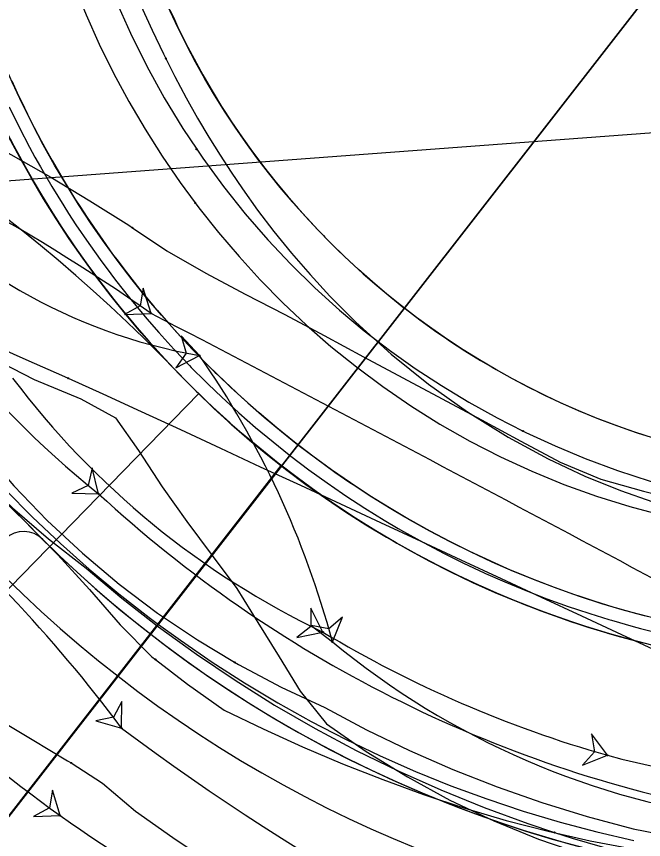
# Model space of a CAD drawing. Extents: x -70 to 701944, y -4 to 666871.
# Drawn here: x 664314.2 to 664361.3, y 656649.4 to 656711.2 of the extents above; entities that cross this region are included whole.
import ezdxf

# ---------------------------------------------------------------- set-up
doc = ezdxf.new("R2010")
doc.units = 0
for name, color, linetype in [('R_Detour', 7, 'Continuous'), ('R_Draft', 7, 'Continuous'), ('R_Horz Alg', 7, 'Continuous'), ('R_No Plot', 7, 'Continuous'), ('R_Proposed Road', 7, 'Continuous'), ('R_Striping', 7, 'Continuous'), ('T_Vehicle Path Lt Major', 7, 'Continuous'), ('T_Vehicle Path Lt Minor', 7, 'Continuous'), ('T_Vehicle Path Rt', 7, 'Continuous')]:
    doc.layers.add(name, color=color, linetype=linetype)

msp = doc.modelspace()

# ---------------------------------------------------------------- linework, layer by layer
at = {"layer": 'R_Detour'}
msp.add_line((664253.21, 656573.437), (664334.076, 656677.48), dxfattribs=at)
at = {"layer": 'R_Draft'}
for p, q in [((664069.326, 656680.658), (664381.92, 656703.953)), ((664327.896, 656682.867), (664302.771, 656657.085))]:
    msp.add_line(p, q, dxfattribs=at)
msp.add_arc((664379.542, 656735.865), 110, 223.65222, 298.26588, dxfattribs=at)
at = {"layer": 'R_Horz Alg'}
msp.add_arc((664379.542, 656735.865), 74, 168.1972, 348.1972, dxfattribs=at)
at = {"layer": 'R_No Plot'}
for points in [[(664279.093, 656646.672), (664306.742, 656730.44), (664379.542, 656735.865), (664297.562, 656630.5)], [(664297.562, 656630.5), (664379.542, 656735.865), (664381.447, 656602.378), (664355.544, 656604.545), (664325.767, 656613.683)]]:
    msp.add_lwpolyline(points, close=True, dxfattribs=at)
at = {"layer": 'R_Proposed Road'}
for points in [[(664325.725, 656711.682), (664326.066, 656710.938), (664326.303, 656710.436), (664326.909, 656709.205), (664327.543, 656707.987), (664327.871, 656707.384), (664328.206, 656706.785), (664328.897, 656705.598), (664329.615, 656704.428), (664329.912, 656703.961), (664330.36, 656703.274), (664331.131, 656702.139), (664331.929, 656701.022), (664332.179, 656700.683), (664332.753, 656699.923), (664333.602, 656698.844), (664334.476, 656697.785), (664334.663, 656697.565), (664335.374, 656696.747), (664336.296, 656695.73), (664336.847, 656695.145), (664336.853, 656695.139), (664337.242, 656694.734), (664337.351, 656694.623), (664338.21, 656693.761), (664338.365, 656693.61), (664338.366, 656693.609), (664339.201, 656692.811), (664340.214, 656691.884), (664340.232, 656691.868), (664341.248, 656690.981), (664342.303, 656690.102), (664343.292, 656689.314), (664343.378, 656689.248), (664344.472, 656688.419), (664345.586, 656687.616), (664346.517, 656686.973), (664346.718, 656686.839), (664347.867, 656686.088), (664349.034, 656685.364), (664349.894, 656684.855), (664350.218, 656684.668), (664351.417, 656684), (664352.631, 656683.359), (664353.405, 656682.97), (664353.86, 656682.747), (664355.103, 656682.164), (664355.192, 656682.124), (664356.359, 656681.61), (664357.036, 656681.326), (664357.628, 656681.085), (664358.909, 656680.59), (664360.201, 656680.125), (664360.77, 656679.931), (664361.503, 656679.69)], [(664313.868, 656706.354), (664314.283, 656705.446), (664314.572, 656704.834), (664315.312, 656703.33), (664316.086, 656701.844), (664316.486, 656701.109), (664316.895, 656700.377), (664317.738, 656698.929), (664318.614, 656697.501), (664318.976, 656696.931), (664319.523, 656696.094), (664320.465, 656694.708), (664321.438, 656693.344), (664321.743, 656692.931), (664322.444, 656692.004), (664323.48, 656690.687), (664324.546, 656689.395), (664324.774, 656689.126), (664325.642, 656688.128), (664326.768, 656686.886), (664327.44, 656686.172), (664327.447, 656686.165), (664327.922, 656685.672), (664328.055, 656685.535), (664329.104, 656684.484), (664329.292, 656684.3), (664329.294, 656684.298), (664330.313, 656683.324), (664331.549, 656682.193), (664331.57, 656682.174), (664332.811, 656681.091), (664334.098, 656680.018), (664335.305, 656679.058), (664335.41, 656678.976), (664336.745, 656677.964), (664338.104, 656676.984), (664339.241, 656676.2), (664339.485, 656676.036), (664340.888, 656675.12), (664342.312, 656674.237), (664343.361, 656673.616), (664343.756, 656673.388), (664345.22, 656672.572), (664346.702, 656671.79), (664347.647, 656671.315), (664348.202, 656671.044), (664349.719, 656670.332), (664349.827, 656670.282), (664351.252, 656669.656), (664352.078, 656669.309), (664352.8, 656669.015), (664354.363, 656668.411), (664355.939, 656667.844), (664356.634, 656667.606), (664357.528, 656667.313), (664358.952, 656666.872), (664359.129, 656666.819), (664360.741, 656666.363), (664361.295, 656666.216)], [(664313.868, 656706.354), (664314.283, 656705.446), (664314.572, 656704.834), (664315.312, 656703.33), (664316.086, 656701.844), (664316.486, 656701.109), (664316.895, 656700.377), (664317.738, 656698.929), (664318.614, 656697.501), (664318.976, 656696.931), (664319.523, 656696.094), (664320.465, 656694.708), (664321.438, 656693.344), (664321.743, 656692.931), (664322.444, 656692.004), (664323.48, 656690.687), (664324.546, 656689.395), (664324.774, 656689.126), (664325.642, 656688.128), (664326.768, 656686.886), (664327.44, 656686.172), (664327.447, 656686.165), (664327.922, 656685.672), (664328.055, 656685.535), (664329.104, 656684.484), (664329.292, 656684.3), (664329.294, 656684.298), (664330.313, 656683.324), (664331.549, 656682.193), (664331.57, 656682.174), (664332.811, 656681.091), (664334.098, 656680.018), (664335.305, 656679.058), (664335.41, 656678.976), (664336.745, 656677.964), (664338.104, 656676.984), (664339.241, 656676.2), (664339.485, 656676.036), (664340.888, 656675.12), (664342.312, 656674.237), (664343.361, 656673.616), (664343.756, 656673.388), (664345.22, 656672.572), (664346.702, 656671.79), (664347.647, 656671.315), (664348.202, 656671.044), (664349.719, 656670.332), (664349.827, 656670.282), (664351.252, 656669.656), (664352.078, 656669.309), (664352.8, 656669.015), (664354.363, 656668.411), (664355.939, 656667.844), (664356.634, 656667.606), (664357.528, 656667.313), (664358.952, 656666.872), (664359.129, 656666.819), (664360.741, 656666.363), (664361.295, 656666.216)], [(664313.67, 656704.403), (664314.42, 656702.878), (664315.205, 656701.372), (664315.61, 656700.626), (664316.025, 656699.884), (664316.879, 656698.416), (664317.768, 656696.968), (664318.135, 656696.39), (664318.689, 656695.541), (664319.644, 656694.136), (664320.631, 656692.754), (664320.941, 656692.334), (664321.651, 656691.395), (664322.701, 656690.06), (664323.782, 656688.749), (664324.013, 656688.477), (664324.894, 656687.465), (664326.035, 656686.206), (664326.716, 656685.482), (664326.723, 656685.475), (664327.205, 656684.974), (664327.339, 656684.836), (664328.403, 656683.77), (664328.594, 656683.584), (664328.596, 656683.582), (664329.629, 656682.595), (664330.882, 656681.448), (664330.904, 656681.428), (664332.161, 656680.33), (664333.467, 656679.243), (664334.69, 656678.269), (664334.797, 656678.186), (664336.151, 656677.16), (664337.529, 656676.167), (664338.681, 656675.372), (664338.929, 656675.205), (664340.352, 656674.277), (664341.795, 656673.381), (664342.859, 656672.751), (664343.259, 656672.52), (664344.743, 656671.693), (664346.246, 656670.9), (664347.204, 656670.418), (664347.767, 656670.143), (664349.304, 656669.422), (664349.415, 656669.372), (664350.859, 656668.736), (664351.696, 656668.384), (664352.428, 656668.087), (664354.013, 656667.474), (664355.611, 656666.899), (664356.316, 656666.658), (664357.222, 656666.361), (664358.667, 656665.913), (664358.846, 656665.86), (664360.48, 656665.397), (664361.041, 656665.248), (664362.125, 656664.973)], [(664313.527, 656702.426), (664314.323, 656700.899), (664314.734, 656700.144), (664315.155, 656699.391), (664316.021, 656697.903), (664316.921, 656696.435), (664317.294, 656695.849), (664317.856, 656694.989), (664318.824, 656693.564), (664319.824, 656692.163), (664320.138, 656691.738), (664320.857, 656690.785), (664321.922, 656689.432), (664323.018, 656688.104), (664323.253, 656687.828), (664324.145, 656686.802), (664325.302, 656685.526), (664325.992, 656684.792), (664325.999, 656684.784), (664326.488, 656684.277), (664326.624, 656684.137), (664327.702, 656683.057), (664327.896, 656682.867), (664327.898, 656682.865), (664328.945, 656681.865), (664330.216, 656680.702), (664330.238, 656680.683), (664331.512, 656679.569), (664332.835, 656678.467), (664334.076, 656677.48), (664334.184, 656677.396), (664335.556, 656676.356), (664336.953, 656675.349), (664338.121, 656674.543), (664338.373, 656674.374), (664339.815, 656673.433), (664341.278, 656672.525), (664342.356, 656671.887), (664342.762, 656671.652), (664344.267, 656670.814), (664345.79, 656670.011), (664346.761, 656669.522), (664347.331, 656669.243), (664348.89, 656668.512), (664349.002, 656668.461), (664350.466, 656667.817), (664351.315, 656667.46), (664352.057, 656667.158), (664353.663, 656666.537), (664355.283, 656665.954), (664355.997, 656665.71), (664356.917, 656665.409), (664358.381, 656664.955), (664358.562, 656664.901), (664360.219, 656664.432), (664360.788, 656664.281), (664361.887, 656664.002)]]:
    msp.add_lwpolyline(points, dxfattribs=at)
for radius in [74, 72, 59]:
    msp.add_circle((664379.542, 656735.865), radius, dxfattribs=at)
for centre, radius, start, end in [((664239.767, 656601.332), 120, 43.90517, 96.392), ((664379.542, 656735.865), 111.5, 225.74023, 298.26588)]:
    msp.add_arc(centre, radius, start, end, dxfattribs=at)
at = {"layer": 'R_Striping'}
for centre, radius, start, end in [((664379.542, 656735.865), 90, 2.50537, 328.76296), ((664314.775, 656670.526), 2, 44.01638, 223.99605), ((664379.542, 656735.865), 90, 225.22463, 297.18743), ((664379.542, 656735.865), 94, 225.22537, 297.18669)]:
    msp.add_arc(centre, radius, start, end, dxfattribs=at)
at = {"layer": 'T_Vehicle Path Lt Major'}
for points in [[(664317.11, 656730.172), (664317.244, 656729.001), (664317.667, 656726.102), (664318.22, 656723.251), (664318.9, 656720.456), (664319.701, 656717.72), (664320.616, 656715.049), (664321.64, 656712.445), (664322.767, 656709.913), (664323.992, 656707.455), (664325.308, 656705.073), (664326.711, 656702.77), (664327.743, 656701.206)], [(664327.743, 656701.206), (664328.197, 656700.547), (664329.762, 656698.407), (664331.388, 656696.368), (664333.077, 656694.42), (664334.811, 656692.578), (664336.611, 656690.813), (664338.456, 656689.144), (664340.311, 656687.594), (664342.205, 656686.132), (664344.135, 656684.757), (664346.095, 656683.469), (664348.166, 656682.216), (664350.272, 656681.049), (664352.222, 656680.058)], [(664300.817, 656698.358), (664301.197, 656697.353), (664302.567, 656694.045), (664304.092, 656690.806), (664305.768, 656687.642), (664307.592, 656684.561), (664309.559, 656681.57), (664311.677, 656678.68), (664314.036, 656675.953), (664316.535, 656673.355), (664319.169, 656670.892), (664321.929, 656668.571), (664324.807, 656666.399), (664327.797, 656664.382), (664330.576, 656662.704)], [(664297.35, 656697.963), (664298.656, 656695.53), (664300.028, 656693.144), (664301.465, 656690.805), (664302.963, 656688.515), (664304.523, 656686.275), (664306.16, 656684.062), (664307.873, 656681.881), (664309.647, 656679.754), (664311.485, 656677.676), (664313.393, 656675.643), (664315.427, 656673.601), (664317.525, 656671.621), (664319.686, 656669.703), (664321.908, 656667.85), (664324.185, 656666.068), (664324.879, 656665.547)], [(664352.222, 656680.058), (664352.439, 656679.952), (664354.635, 656678.943), (664356.886, 656678.009), (664359.307, 656677.111), (664361.766, 656676.309), (664364.245, 656675.606), (664366.726, 656675.005), (664369.243, 656674.495), (664371.775, 656674.076), (664374.311, 656673.742), (664376.805, 656673.49), (664379.303, 656673.309), (664381.803, 656673.195), (664384.302, 656673.143), (664386.801, 656673.151), (664387.3, 656673.159)], [(664324.879, 656665.547), (664326.517, 656664.356), (664328.902, 656662.716), (664331.339, 656661.15), (664333.82, 656659.662), (664336.339, 656658.257), (664338.9, 656656.93), (664341.503, 656655.683), (664344.144, 656654.517), (664346.807, 656653.44), (664349.509, 656652.444), (664352.241, 656651.533), (664354.998, 656650.709), (664357.766, 656649.976), (664360.534, 656649.335)], [(664330.576, 656662.704), (664330.889, 656662.526), (664334.076, 656660.835), (664337.347, 656659.316), (664340.491, 656657.641), (664343.697, 656656.088), (664346.96, 656654.658), (664350.275, 656653.353), (664353.638, 656652.175), (664357.043, 656651.126), (664360.486, 656650.215), (664363.963, 656649.517), (664367.467, 656648.963), (664370.99, 656648.554), (664374.528, 656648.292), (664378.074, 656648.177), (664378.783, 656648.171)]]:
    msp.add_lwpolyline(points, dxfattribs=at)
for points in [[(664337.213, 656664.971), (664336.306, 656666.754), (664336.31, 656665.402), (664335.256, 656664.557)], [(664358.55, 656655.721), (664357.358, 656657.327), (664357.588, 656655.996), (664356.69, 656654.986)], [(664317.506, 656651.199), (664316.928, 656653.113), (664316.694, 656651.782), (664315.507, 656651.136)]]:
    msp.add_lwpolyline(points, close=True, dxfattribs=at)
for centre in [(664327.743, 656701.206), (664327.743, 656701.206), (664352.222, 656680.058), (664352.222, 656680.058), (664324.879, 656665.547), (664324.879, 656665.547), (664337.213, 656664.971), (664337.213, 656664.971), (664330.576, 656662.704), (664330.576, 656662.704), (664358.55, 656655.721), (664358.55, 656655.721), (664317.506, 656651.199), (664317.506, 656651.199)]:
    msp.add_circle(centre, 0.0417, dxfattribs=at)
for centre, radius, start, end in [((664379.542, 656735.865), 90, 2.50537, 328.76296), ((664364.469, 656721.982), 63.191, 216.89945, 244.44764), ((664386.927, 656747.772), 118.936, 220.17772, 234.28967), ((664382.9, 656741.13), 88.812, 239.04057, 254.08685), ((664379.083, 656733.913), 80.843, 255.28651, 280.65896), ((664383.534, 656744.224), 114.077, 234.6331, 249.64971)]:
    msp.add_arc(centre, radius, start, end, dxfattribs=at)
at = {"layer": 'T_Vehicle Path Lt Minor'}
for points in [[(664314.997, 656747.275), (664314.981, 656746.944), (664314.972, 656743.623), (664315.252, 656740.314), (664315.754, 656737.03), (664316.42, 656733.776), (664317.212, 656730.553), (664318.096, 656727.365), (664319.026, 656724.284), (664319.991, 656721.31), (664320.982, 656718.476), (664321.911, 656716.004), (664322.73, 656713.962), (664323.562, 656712.008), (664324.403, 656710.142), (664325.252, 656708.364), (664325.422, 656708.019)], [(664315.11, 656744.113), (664314.78, 656741.671), (664314.537, 656738.939), (664314.427, 656736.192), (664314.449, 656733.497), (664314.595, 656730.847), (664314.86, 656728.207), (664315.236, 656725.614), (664315.72, 656723.06), (664316.286, 656720.63), (664316.944, 656718.237), (664317.691, 656715.885), (664318.525, 656713.574), (664319.441, 656711.307), (664320.436, 656709.086), (664321.508, 656706.912), (664322.653, 656704.788), (664323.869, 656702.714), (664325.153, 656700.691), (664326.502, 656698.722), (664327.627, 656697.186)], [(664255.565, 656717.844), (664258.589, 656717.84), (664261.949, 656717.837), (664265.316, 656717.724), (664268.703, 656717.127), (664272.076, 656716.452), (664275.432, 656715.7), (664278.771, 656714.871), (664282.089, 656713.965), (664285.386, 656712.983), (664288.66, 656711.926), (664291.908, 656710.794), (664295.13, 656709.588), (664298.323, 656708.308), (664301.486, 656706.955), (664304.618, 656705.53), (664307.715, 656704.033), (664310.778, 656702.466), (664313.803, 656700.829), (664316.791, 656699.122), (664319.738, 656697.348), (664322.644, 656695.506), (664322.932, 656695.318)], [(664325.422, 656708.019), (664326.105, 656706.674), (664326.959, 656705.07), (664327.812, 656703.55), (664328.659, 656702.113), (664329.499, 656700.757), (664330.329, 656699.48), (664331.173, 656698.238), (664332.311, 656696.649), (664333.535, 656695.04), (664334.845, 656693.421), (664336.245, 656691.799), (664337.738, 656690.182), (664339.689, 656688.226), (664342.328, 656685.834), (664345.12, 656683.585), (664348.049, 656681.502), (664351.1, 656679.603), (664354.118, 656677.972), (664356.866, 656676.684), (664359.534, 656675.602), (664361.954, 656674.754)], [(664255.22, 656706.185), (664258.175, 656705.533), (664261.44, 656704.755), (664264.658, 656703.93), (664267.744, 656703.085), (664270.812, 656702.197), (664273.861, 656701.269), (664276.891, 656700.304), (664279.904, 656699.306), (664282.9, 656698.276), (664285.879, 656697.218), (664288.842, 656696.134), (664291.789, 656695.025), (664294.721, 656693.893), (664297.639, 656692.741), (664300.544, 656691.569), (664303.435, 656690.379), (664306.314, 656689.172), (664309.182, 656687.949), (664312.041, 656686.71), (664314.928, 656685.441), (664317.816, 656684.153), (664318.105, 656684.024)], [(664327.627, 656697.186), (664327.914, 656696.808), (664329.387, 656694.95), (664330.92, 656693.151), (664332.511, 656691.412), (664334.2, 656689.695), (664335.977, 656688.019), (664337.814, 656686.414), (664339.72, 656684.873), (664341.705, 656683.393), (664343.815, 656681.947), (664345.991, 656680.585), (664348.229, 656679.31), (664350.527, 656678.128), (664352.88, 656677.041), (664355.285, 656676.054), (664357.736, 656675.17), (664360.23, 656674.393), (664362.762, 656673.725), (664365.326, 656673.17), (664367.918, 656672.729), (664369.458, 656672.521)], [(664322.932, 656695.318), (664325.506, 656693.598), (664328.419, 656691.905), (664331.37, 656690.332), (664334.344, 656688.801), (664337.3, 656687.221), (664340.255, 656685.64), (664343.208, 656684.059), (664346.16, 656682.476), (664349.11, 656680.893), (664352.06, 656679.308), (664355.007, 656677.723), (664358.066, 656676.45), (664361.265, 656675.542), (664364.499, 656674.743), (664367.763, 656674.064), (664371.053, 656673.516), (664374.365, 656673.111), (664377.691, 656672.859), (664381.029, 656672.771), (664384.369, 656672.854), (664387.665, 656673.115), (664389.296, 656673.31)], [(664299.776, 656691.229), (664300.154, 656690.622), (664302.125, 656687.646), (664304.232, 656684.763), (664306.469, 656681.981), (664308.834, 656679.306), (664311.319, 656676.742), (664313.92, 656674.297), (664316.632, 656671.974), (664319.448, 656669.779), (664322.13, 656667.529), (664324.888, 656665.372), (664327.72, 656663.312), (664330.621, 656661.352), (664333.589, 656659.494), (664336.62, 656657.739), (664339.71, 656656.091), (664342.856, 656654.551), (664346.053, 656653.121), (664349.297, 656651.803), (664352.586, 656650.599), (664354.578, 656649.931)], [(664312.185, 656685.647), (664315.554, 656683.926), (664319.053, 656682.484), (664321.654, 656681.064), (664323.371, 656678.593), (664325.144, 656675.864), (664326.996, 656673.274), (664328.895, 656670.724), (664330.755, 656668.252), (664332.337, 656665.681), (664333.919, 656663.11), (664335.501, 656660.539), (664337.479, 656658.084), (664340.459, 656656.007), (664343.549, 656654.098), (664346.741, 656652.363), (664350.024, 656650.808), (664353.388, 656649.436), (664356.823, 656648.253)], [(664318.105, 656684.024), (664320.703, 656682.849), (664323.588, 656681.529), (664326.525, 656680.165), (664329.518, 656678.766), (664332.516, 656677.371), (664335.525, 656675.992), (664338.53, 656674.596), (664341.538, 656673.199), (664344.547, 656671.801), (664347.558, 656670.403), (664350.571, 656669.003), (664353.586, 656667.603), (664356.601, 656666.203), (664359.618, 656664.802), (664362.635, 656663.4), (664365.654, 656661.998), (664368.673, 656660.596), (664371.68, 656659.167), (664374.615, 656657.581), (664377.552, 656655.999), (664380.489, 656654.418), (664381.958, 656653.627)], [(664354.578, 656649.931), (664355.914, 656649.509), (664359.278, 656648.535), (664362.674, 656647.678), (664366.098, 656646.94), (664369.546, 656646.321), (664373.082, 656646.008), (664376.636, 656645.869), (664380.192, 656645.886), (664383.745, 656646.058), (664387.287, 656646.386), (664390.812, 656646.868), (664394.312, 656647.505), (664397.781, 656648.293), (664401.212, 656649.233), (664404.599, 656650.322), (664407.935, 656651.558), (664409.91, 656652.37)]]:
    msp.add_lwpolyline(points, dxfattribs=at)
for points in [[(664324.33, 656688.888), (664323.728, 656690.795), (664323.511, 656689.461), (664322.332, 656688.8)], [(664327.944, 656685.73), (664326.59, 656687.202), (664326.959, 656685.902), (664326.172, 656684.803)], [(664320.377, 656675.359), (664319.899, 656677.301), (664319.597, 656675.984), (664318.378, 656675.4)], [(664337.919, 656664.242), (664338.687, 656666.088), (664337.662, 656665.208), (664336.334, 656665.462)]]:
    msp.add_lwpolyline(points, close=True, dxfattribs=at)
for centre in [(664325.422, 656708.019), (664325.422, 656708.019), (664327.627, 656697.186), (664327.627, 656697.186), (664322.932, 656695.318), (664322.932, 656695.318), (664324.33, 656688.888), (664324.33, 656688.888), (664327.944, 656685.73), (664327.944, 656685.73), (664318.105, 656684.024), (664318.105, 656684.024), (664320.377, 656675.359), (664320.377, 656675.359), (664337.919, 656664.242), (664337.919, 656664.242), (664354.578, 656649.931), (664354.578, 656649.931)]:
    msp.add_circle(centre, 0.0417, dxfattribs=at)
for centre, radius, start, end in [((664365.46, 656731.727), 72.179, 177.79014, 231.34722), ((664334.986, 656726.121), 41, 180.74076, 260.10999), ((664240.972, 656569.864), 145.31, 54.99473, 82.22421), ((662628.708, 653436.347), 3667.99, 61.391339, 62.46597), ((664271.964, 656646.685), 68.252, 14.90626, 34.89504), ((664385.653, 656745.965), 96.156, 227.24604, 259.25732), ((664376.451, 656710.846), 60.47, 230.41649, 262.79756)]:
    msp.add_arc(centre, radius, start, end, dxfattribs=at)
at = {"layer": 'T_Vehicle Path Rt'}
for points in [[(664295.384, 656688.357), (664295.679, 656688.174), (664298.598, 656686.302), (664301.466, 656684.353), (664304.281, 656682.327), (664307.04, 656680.226), (664309.742, 656678.053), (664312.348, 656675.701), (664314.88, 656673.269), (664317.333, 656670.759), (664319.707, 656668.172), (664321.998, 656665.512), (664324.39, 656663.117), (664324.647, 656662.913)], [(664289.071, 656672.672), (664289.336, 656672.515), (664291.976, 656670.945), (664294.596, 656669.378), (664297.209, 656667.809), (664299.813, 656666.245), (664302.411, 656664.689), (664304.993, 656663.146), (664307.565, 656661.604), (664310.129, 656660.066), (664312.762, 656658.488), (664315.407, 656656.902), (664318.064, 656655.31), (664318.33, 656655.15)], [(664324.647, 656662.913), (664327.048, 656661.06), (664329.809, 656659.108), (664332.731, 656657.707), (664335.691, 656656.366), (664338.685, 656655.094), (664341.71, 656653.898), (664344.766, 656652.787), (664347.852, 656651.765), (664350.965, 656650.84), (664354.104, 656650.017), (664357.266, 656649.302), (664360.447, 656648.697), (664363.636, 656648.199), (664366.811, 656647.806), (664369.977, 656647.513), (664373.122, 656647.318), (664376.252, 656647.214), (664379.217, 656647.197), (664382.123, 656647.257), (664385.004, 656647.389), (664387.574, 656647.567)], [(664318.33, 656655.15), (664320.684, 656653.633), (664323.151, 656651.521), (664325.953, 656649.564), (664328.79, 656647.658), (664331.661, 656645.802), (664334.564, 656643.999), (664337.5, 656642.248), (664340.466, 656640.549), (664343.463, 656638.905), (664346.489, 656637.314), (664349.542, 656635.778), (664352.623, 656634.296), (664355.73, 656632.871), (664358.862, 656631.501), (664362.018, 656630.188), (664365.197, 656628.931), (664368.398, 656627.732), (664371.855, 656627.044), (664375.393, 656626.613), (664378.947, 656626.339), (664382.153, 656626.225)]]:
    msp.add_lwpolyline(points, dxfattribs=at)
msp.add_lwpolyline([(664322.103, 656657.771), (664322.134, 656659.771), (664321.507, 656658.573), (664320.18, 656658.318)], close=True, dxfattribs=at)
for centre in [(664324.647, 656662.913), (664324.647, 656662.913), (664322.103, 656657.771), (664322.103, 656657.771), (664318.33, 656655.15), (664318.33, 656655.15)]:
    msp.add_circle(centre, 0.0417, dxfattribs=at)
for centre, radius, start, end in [((664236.084, 656593.834), 107.178, 36.6229, 50.46858), ((664433.659, 656806.801), 186.158, 233.1837, 249.11277)]:
    msp.add_arc(centre, radius, start, end, dxfattribs=at)

doc.saveas('drawing.dxf')
